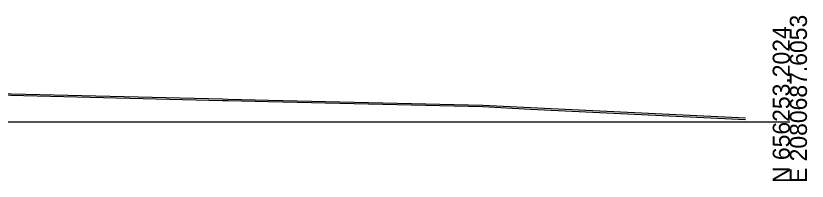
# Model space of a CAD drawing. Extents: x 1131015 to 1136271, y 133453 to 174329.
# Drawn here: x 1132514 to 1132643.3, y 167158 to 167185 of the extents above; entities that cross this region are included whole.
import ezdxf

# ---------------------------------------------------------------- set-up
doc = ezdxf.new("R2010")
doc.units = 0
for name, color, linetype in [('DESIGN - SHEET - Light Grid', 7, 'Continuous'), ('SURVEY - GROUND - Bottom of Topsoil Layer', 7, 'Continuous'), ('SURVEY - GROUND - Top of Ground', 7, 'Continuous')]:
    doc.layers.add(name, color=color, linetype=linetype)

msp = doc.modelspace()

# ---------------------------------------------------------------- linework, layer by layer
at = {"layer": 'DESIGN - SHEET - Light Grid'}
msp.add_line((1132340.46, 167167.66), (1132640.46, 167167.66), dxfattribs=at)
at = {"layer": 'SURVEY - GROUND - Bottom of Topsoil Layer'}
for p, q in [((1132494.25, 167172.48), (1132547.73, 167171.14)), ((1132547.73, 167171.14), (1132548.66, 167171.12)), ((1132548.66, 167171.12), (1132555.25, 167170.96)), ((1132555.25, 167170.96), (1132590.26, 167170.14)), ((1132590.26, 167170.14), (1132598.05, 167169.75)), ((1132598.05, 167169.75), (1132633.21, 167168.05))]:
    msp.add_line(p, q, dxfattribs=at)
at = {"layer": 'SURVEY - GROUND - Top of Ground'}
for p, q in [((1132494.25, 167172.73), (1132547.73, 167171.39)), ((1132547.73, 167171.39), (1132548.66, 167171.37)), ((1132548.66, 167171.37), (1132555.25, 167171.21)), ((1132555.25, 167171.21), (1132590.26, 167170.39)), ((1132590.26, 167170.39), (1132598.05, 167170)), ((1132598.05, 167170), (1132633.21, 167168.3))]:
    msp.add_line(p, q, dxfattribs=at)

# ---------------------------------------------------------------- texts
at = {"layer": 'DESIGN - SHEET - Light Grid'}
for s, p in [('E 2080687.6053', (1132643.26, 167157.66)), ('N 656253.2024', (1132640.46, 167157.66))]:
    msp.add_text(s, height=2.8, rotation=90, dxfattribs=at).set_placement(p)

doc.saveas('drawing.dxf')
